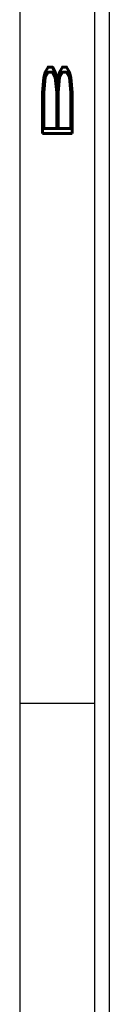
# Model space of a CAD drawing. Header units: inches. Extents: x 1907 to 2452, y -210 to -54.
# Tile 699 of 1056: x 2141.13 to 2141.43, y -177.8 to -174.492. Entities that reach past the tile are written whole.
import ezdxf

# ---------------------------------------------------------------- set-up
doc = ezdxf.new("R2010")
doc.units = ezdxf.units.IN
doc.header["$LTSCALE"] = 0.5
doc.header["$MEASUREMENT"] = 0
doc.layers.add('SID-M-D', color=42, linetype='Continuous')
doc.layers.add('SID-M-S', color=105, linetype='Continuous')
doc.styles.add('R', font='ROMAND.SHX')

# ---------------------------------------------------------------- blocks, each defined once
blk = doc.blocks.new('*U9')
at = {"layer": 'SID-M-S'}
for p, q in [((-34.55, 22), (-34.55, 0)), ((-34.3, 22), (-34.3, 0)), ((-34.25, 22), (-34.25, 0)), ((-34.55, 3), (-34.3, 3))]:
    blk.add_line(p, q, dxfattribs=at)
at = {"layer": 'SID-M-D', "style": 'R', "width": 4}
blk.add_text('B', height=0.1, rotation=90, dxfattribs=at).set_placement((-34.3738, 4.8463))

msp = doc.modelspace()

# ---------------------------------------------------------------- block references
at = {"layer": 'SID-M-D'}
msp.add_blockref('*U9', (2175.68026, -179.78887), dxfattribs=at)

doc.saveas('drawing.dxf')
